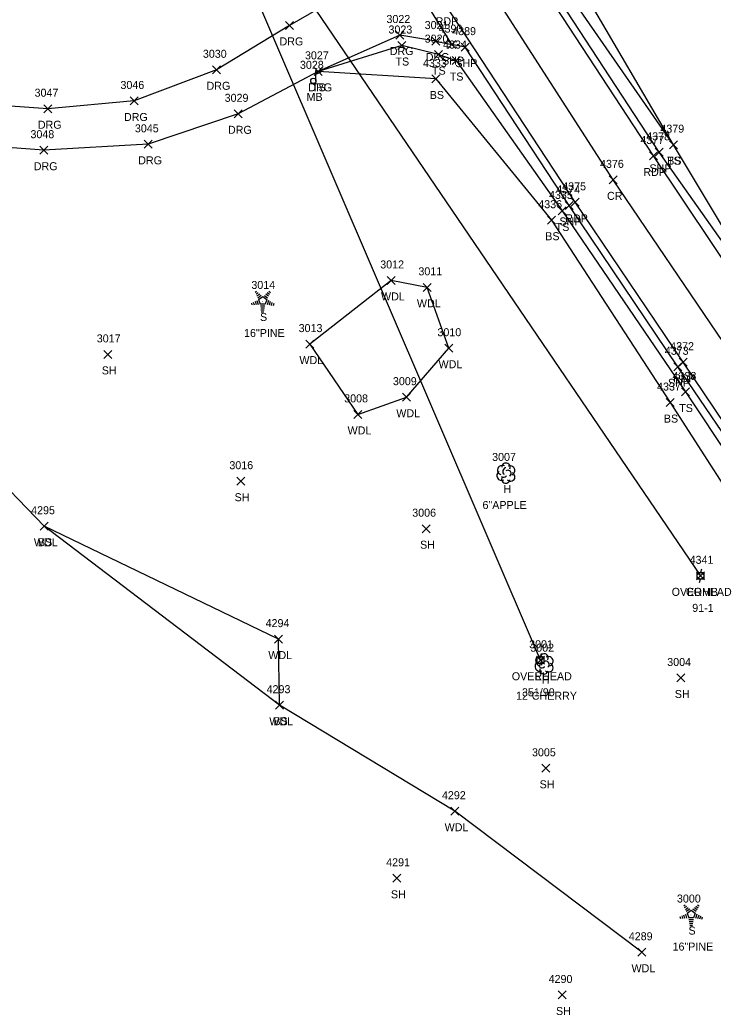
# Model space of a CAD drawing. Extents: x 1601151 to 1602912, y 499508 to 501770.
# Drawn here: x 1601740.3 to 1601913.6, y 499610.5 to 499859.1 of the extents above; entities that cross this region are included whole.
import ezdxf

# ---------------------------------------------------------------- set-up
doc = ezdxf.new("R2010")
doc.units = 0
for name, color, linetype in [('L_A', 7, 'Continuous'), ('L_C', 7, 'Continuous'), ('L_I', 7, 'Continuous'), ('L_TIC', 7, 'Continuous'), ('LAWA', 7, 'Continuous'), ('LELB', 7, 'Continuous'), ('LMB', 7, 'Continuous'), ('LTC', 7, 'Continuous'), ('LTD', 7, 'Continuous'), ('P_A', 7, 'Continuous'), ('P_I', 7, 'Continuous'), ('P_TIC', 7, 'Continuous'), ('PET', 7, 'Continuous'), ('PRC', 7, 'Continuous'), ('PSP', 7, 'Continuous'), ('R_A', 7, 'Continuous'), ('R_I', 7, 'Continuous'), ('R_TIC', 7, 'Continuous'), ('RDG', 7, 'Continuous'), ('U_A', 7, 'Continuous'), ('U_C', 7, 'Continuous'), ('U_I', 7, 'Continuous'), ('U_TIC', 7, 'Continuous'), ('UCO', 7, 'Continuous'), ('UEPT', 7, 'Continuous'), ('UP', 7, 'Continuous')]:
    doc.layers.add(name, color=color, linetype=linetype)

msp = doc.modelspace()

# ---------------------------------------------------------------- linework, layer by layer
at = {"layer": 'L_TIC'}
for points in [[(1601834.81, 499851.71), (1601836.81, 499853.71)], [(1601836.81, 499851.71), (1601834.81, 499853.71)], [(1601843.95, 499849.43), (1601845.95, 499851.43)], [(1601845.95, 499849.43), (1601843.95, 499851.43)], [(1601843.95, 499849.43), (1601845.95, 499851.43)], [(1601845.95, 499849.43), (1601843.95, 499851.43)], [(1601848.38, 499847.96), (1601850.38, 499849.96)], [(1601850.38, 499847.96), (1601848.38, 499849.96)], [(1601813.93, 499845.26), (1601815.93, 499847.26)], [(1601815.93, 499845.26), (1601813.93, 499847.26)], [(1601843.35, 499843.35), (1601845.35, 499845.35)], [(1601845.35, 499843.35), (1601843.35, 499845.35)], [(1601902.71, 499826.94), (1601904.71, 499828.94)], [(1601904.71, 499826.94), (1601902.71, 499828.94)], [(1601902.71, 499826.94), (1601904.71, 499828.94)], [(1601904.71, 499826.94), (1601902.71, 499828.94)], [(1601874.86, 499810.39), (1601876.86, 499812.39)], [(1601876.86, 499810.39), (1601874.86, 499812.39)], [(1601872.23, 499808.07), (1601874.23, 499810.07)], [(1601874.23, 499808.07), (1601872.23, 499810.07)], [(1601832.18, 499793.02), (1601834.18, 499795.02)], [(1601834.18, 499793.02), (1601832.18, 499795.02)], [(1601841.15, 499791.3), (1601843.15, 499793.3)], [(1601843.15, 499791.3), (1601841.15, 499793.3)], [(1601811.79, 499777.12), (1601813.79, 499779.12)], [(1601813.79, 499777.12), (1601811.79, 499779.12)], [(1601846.57, 499776.09), (1601848.57, 499778.09)], [(1601848.57, 499776.09), (1601846.57, 499778.09)], [(1601761.31, 499774.55), (1601763.31, 499776.55)], [(1601763.31, 499774.55), (1601761.31, 499776.55)], [(1601836, 499763.86), (1601838, 499765.86)], [(1601838, 499763.86), (1601836, 499765.86)], [(1601905.75, 499765.16), (1601907.75, 499767.16)], [(1601907.75, 499765.16), (1601905.75, 499767.16)], [(1601901.88, 499762.51), (1601903.88, 499764.51)], [(1601903.88, 499762.51), (1601901.88, 499764.51)], [(1601823.82, 499759.56), (1601825.82, 499761.56)], [(1601825.82, 499759.56), (1601823.82, 499761.56)], [(1601794.52, 499742.87), (1601796.52, 499744.87)], [(1601796.52, 499742.87), (1601794.52, 499744.87)], [(1601745.39, 499731.62), (1601747.39, 499733.62)], [(1601747.39, 499731.62), (1601745.39, 499733.62)], [(1601745.39, 499731.62), (1601747.39, 499733.62)], [(1601747.39, 499731.62), (1601745.39, 499733.62)], [(1601840.89, 499731), (1601842.89, 499733)], [(1601842.89, 499731), (1601840.89, 499733)], [(1601804.01, 499703.42), (1601806.01, 499705.42)], [(1601806.01, 499703.42), (1601804.01, 499705.42)], [(1601904.57, 499693.71), (1601906.57, 499695.71)], [(1601906.57, 499693.71), (1601904.57, 499695.71)], [(1601804.26, 499686.91), (1601806.26, 499688.91)], [(1601806.26, 499686.91), (1601804.26, 499688.91)], [(1601804.26, 499686.91), (1601806.26, 499688.91)], [(1601806.26, 499686.91), (1601804.26, 499688.91)], [(1601870.77, 499671.15), (1601872.77, 499673.15)], [(1601872.77, 499671.15), (1601870.77, 499673.15)], [(1601848.1, 499660.43), (1601850.1, 499662.43)], [(1601850.1, 499660.43), (1601848.1, 499662.43)], [(1601833.59, 499643.67), (1601835.59, 499645.67)], [(1601835.59, 499643.67), (1601833.59, 499645.67)], [(1601894.82, 499625.19), (1601896.82, 499627.19)], [(1601896.82, 499625.19), (1601894.82, 499627.19)], [(1601874.86, 499614.52), (1601876.86, 499616.52)], [(1601876.86, 499614.52), (1601874.86, 499616.52)]]:
    msp.add_lwpolyline(points, dxfattribs=at)
at = {"layer": 'LAWA'}
for points in [[(1601824.82, 499760.56), (1601837, 499764.86), (1601847.57, 499777.09), (1601842.15, 499792.3), (1601833.18, 499794.02), (1601812.79, 499778.12), (1601824.82, 499760.56)], [(1601746.39, 499732.62), (1601731.23, 499748.27)], [(1601895.82, 499626.19), (1601849.1, 499661.43), (1601805.26, 499687.91), (1601805.01, 499704.42), (1601746.39, 499732.62)]]:
    msp.add_lwpolyline(points, dxfattribs=at)
at = {"layer": 'LELB'}
for points in [[(1601931.2, 499782.14), (1601903.71, 499827.94), (1601870.02, 499876.47), (1601851.57, 499910.98), (1601830.01, 499949.1), (1601812.84, 499984.56), (1601799.79, 500022.21), (1601775.51, 500071.18), (1601768.77, 500104.65), (1601752.69, 500132.35), (1601745.59, 500147.03), (1601736.89, 500188.62), (1601718.63, 500236.24), (1601706.47, 500280.22)], [(1601903.71, 499827.94), (1601874.05, 499878.65), (1601857.01, 499914.55), (1601837.68, 499952.04), (1601821.99, 499989.47), (1601806.47, 500025.9), (1601786.77, 500075.31), (1601776.8, 500108.45), (1601758.74, 500135.39), (1601750.45, 500149.06), (1601745.01, 500191.77), (1601725.55, 500237.57)], [(1601844.95, 499850.43), (1601835.81, 499852.71), (1601814.93, 499846.26)], [(1601844.95, 499850.43), (1601849.38, 499848.96), (1601875.86, 499811.39), (1601906.75, 499766.16), (1601929.72, 499731.68), (1601973.55, 499669.29)], [(1601844.35, 499844.35), (1601814.93, 499846.26)], [(1601844.35, 499844.35), (1601873.23, 499809.07), (1601902.88, 499763.51), (1601925.3, 499728.72), (1601969.73, 499666.3)], [(1601805.26, 499687.91), (1601746.39, 499732.62)]]:
    msp.add_lwpolyline(points, dxfattribs=at)
at = {"layer": 'LMB'}
for p, q in [((1601814.33, 499846.49), (1601815.62, 499846.11)), ((1601814.33, 499843.9), (1601814.33, 499846.49)), ((1601814.33, 499845.59), (1601815.61, 499846.1)), ((1601813.68, 499843.89), (1601813.68, 499843.89))]:
    msp.add_line(p, q, dxfattribs=at)
msp.add_circle((1601813.68, 499843.89), 0.656, dxfattribs=at)
at = {"layer": 'LTC'}
for p, q in [((1601799.16, 499791.11), (1601799.51, 499791.36)), ((1601799.37, 499790.64), (1601799.89, 499791.02)), ((1601799.57, 499790.17), (1601800.28, 499790.69)), ((1601799.78, 499789.71), (1601800.66, 499790.35)), ((1601800.01, 499789.25), (1601801.02, 499789.99)), ((1601801.02, 499789.99), (1601802.02, 499789.26)), ((1601801.44, 499790.3), (1601802.25, 499789.71)), ((1601801.81, 499790.65), (1601802.49, 499790.16)), ((1601802.18, 499791), (1601802.73, 499790.6)), ((1601802.55, 499791.35), (1601802.97, 499791.04)), ((1601798.19, 499788.38), (1601798.34, 499787.92)), ((1601798.64, 499788.6), (1601798.86, 499787.95)), ((1601799.1, 499788.82), (1601799.37, 499787.98)), ((1601799.55, 499789.03), (1601799.89, 499788.02)), ((1601800.01, 499789.25), (1601800.4, 499788.06)), ((1601801.63, 499788.06), (1601800.4, 499788.06)), ((1601801.59, 499787.56), (1601800.44, 499787.56)), ((1601802.02, 499789.26), (1601801.63, 499788.06)), ((1601802.46, 499788.99), (1601802.12, 499787.95)), ((1601802.9, 499788.74), (1601802.61, 499787.86)), ((1601803.34, 499788.49), (1601803.11, 499787.76)), ((1601803.79, 499788.24), (1601803.6, 499787.67)), ((1601801.5, 499787.06), (1601800.52, 499787.06)), ((1601801.42, 499786.56), (1601800.59, 499786.56)), ((1601801.34, 499786.06), (1601800.66, 499786.06)), ((1601906.29, 499637.82), (1601906.65, 499638.07)), ((1601909.69, 499638.06), (1601910.11, 499637.75)), ((1601906.24, 499635.53), (1601906.51, 499634.69)), ((1601906.5, 499637.35), (1601907.03, 499637.74)), ((1601906.69, 499635.75), (1601907.02, 499634.73)), ((1601906.71, 499636.89), (1601907.42, 499637.4)), ((1601906.92, 499636.42), (1601907.8, 499637.06)), ((1601907.15, 499635.96), (1601908.16, 499636.7)), ((1601907.15, 499635.96), (1601907.53, 499634.77)), ((1601908.16, 499636.7), (1601909.16, 499635.97)), ((1601908.58, 499637.01), (1601909.39, 499636.42)), ((1601909.16, 499635.97), (1601908.76, 499634.77)), ((1601908.95, 499637.36), (1601909.63, 499636.87)), ((1601909.59, 499635.7), (1601909.25, 499634.66)), ((1601909.32, 499637.71), (1601909.87, 499637.31)), ((1601910.04, 499635.45), (1601909.75, 499634.57)), ((1601905.33, 499635.1), (1601905.48, 499634.63)), ((1601905.78, 499635.31), (1601905.99, 499634.66)), ((1601908.76, 499634.77), (1601907.53, 499634.77)), ((1601908.73, 499634.27), (1601907.58, 499634.27)), ((1601908.64, 499633.77), (1601907.65, 499633.77)), ((1601908.56, 499633.27), (1601907.73, 499633.27)), ((1601910.48, 499635.2), (1601910.24, 499634.47)), ((1601910.93, 499634.95), (1601910.74, 499634.38)), ((1601908.47, 499632.77), (1601907.8, 499632.77))]:
    msp.add_line(p, q, dxfattribs=at)
at = {"layer": 'LTD'}
for p, q in [((1601861.8, 499745.93), (1601861.8, 499745.93)), ((1601861.8, 499745.93), (1601861.8, 499745.93)), ((1601871.35, 499698.28), (1601871.35, 499698.28)), ((1601871.35, 499698.28), (1601871.35, 499698.28))]:
    msp.add_line(p, q, dxfattribs=at)
for centre in [(1601861.84, 499747.37), (1601871.39, 499699.72)]:
    msp.add_arc(centre, 1.05, 335.5272, 180.9563, dxfattribs=at)
for centre, major_axis, ratio, start_param, end_param in [((1601861, 499746.6), (1.21, -0.51), 0.895232, 1.570796, 4.712389), ((1601862.84, 499746.52), (-1.14, -0.48), 0.949671, 1.570796, 4.712389), ((1601860.71, 499745.23), (0.58, -1.04), 0.959034, 3.141593, 6.283185), ((1601861.34, 499745.18), (-0.625, -0.083), 0.423636, 0, 3.141593), ((1601861.59, 499746.39), (-0.208, -0.792), 0.645439, 3.141593, 6.283185), ((1601862.3, 499745.77), (-0.5, 0.667), 0.989748, 3.141593, 6.283185), ((1601862.8, 499745.1), (-1.09, 0.79), 0.841452, 1.570796, 4.712389), ((1601861.8, 499744.43), (0.26, 1.06), 0.942809, 1.570796, 4.712389), ((1601870.55, 499698.95), (1.21, -0.51), 0.895232, 1.570796, 4.712389), ((1601872.39, 499698.86), (-1.14, -0.48), 0.949671, 1.570796, 4.712389), ((1601870.26, 499697.57), (0.58, -1.04), 0.959034, 3.141593, 6.283185), ((1601870.89, 499697.53), (-0.625, -0.083), 0.423636, 0, 3.141593), ((1601871.14, 499698.74), (-0.208, -0.792), 0.645439, 3.141593, 6.283185), ((1601871.85, 499698.11), (-0.5, 0.667), 0.989748, 3.141593, 6.283185), ((1601872.35, 499697.45), (-1.09, 0.79), 0.841452, 1.570796, 4.712389), ((1601871.35, 499696.78), (0.26, 1.06), 0.942809, 1.570796, 4.712389)]:
    msp.add_ellipse(centre, major_axis=major_axis, ratio=ratio, start_param=start_param, end_param=end_param, dxfattribs=at)
at = {"layer": 'P_TIC'}
for points in [[(1601847.35, 499851.94), (1601849.35, 499853.94)], [(1601849.35, 499851.94), (1601847.35, 499853.94)], [(1601850.66, 499851.31), (1601852.66, 499853.31)], [(1601852.66, 499851.31), (1601850.66, 499853.31)], [(1601899.18, 499825.03), (1601901.18, 499827.03)], [(1601901.18, 499825.03), (1601899.18, 499827.03)], [(1601897.7, 499824.12), (1601899.7, 499826.12)], [(1601899.7, 499824.12), (1601897.7, 499826.12)], [(1601887.68, 499818.15), (1601889.68, 499820.15)], [(1601889.68, 499818.15), (1601887.68, 499820.15)], [(1601878.17, 499812.54), (1601880.17, 499814.54)], [(1601880.17, 499812.54), (1601878.17, 499814.54)], [(1601876.68, 499811.76), (1601878.68, 499813.76)], [(1601878.68, 499811.76), (1601876.68, 499813.76)], [(1601903.81, 499771.45), (1601905.81, 499773.45)], [(1601905.81, 499771.45), (1601903.81, 499773.45)], [(1601905.16, 499772.6), (1601907.16, 499774.6)], [(1601907.16, 499772.6), (1601905.16, 499774.6)]]:
    msp.add_lwpolyline(points, dxfattribs=at)
at = {"layer": 'PET'}
for points in [[(1601995.67, 499683.24), (1601967.44, 499723.89), (1601951.2, 499747.81), (1601928.38, 499780.82), (1601898.7, 499825.12), (1601866.23, 499874.79), (1601846.19, 499907.84), (1601823.76, 499946.63), (1601805.55, 499981.9), (1601788.87, 500017.29), (1601766.92, 500067.61), (1601755.39, 500098.81), (1601743.92, 500129.72), (1601726.45, 500185.71), (1601711.93, 500234.21), (1601699.42, 500278.31), (1601688.33, 500319.61), (1601682.56, 500342.8), (1601675.53, 500367.54), (1601665.76, 500404.47), (1601656.17, 500441.2), (1601643.95, 500489.36), (1601630.25, 500541.68)], [(1601976.03, 499671.31), (1601949.07, 499710.22), (1601932.5, 499734.59), (1601906.16, 499773.6), (1601879.17, 499813.54), (1601846.78, 499862.77), (1601825.9, 499896.89), (1601802.83, 499936.77), (1601785.08, 499971.15), (1601767.41, 500007.57), (1601745.41, 500058.72), (1601733.84, 500089.25), (1601721.8, 500122.71), (1601703.99, 500178.99), (1601689.71, 500228.27), (1601677.58, 500272.25), (1601666.12, 500315.05), (1601653.43, 500363.86), (1601644.59, 500397.8), (1601635.03, 500435.31), (1601622.92, 500483.99), (1601609.64, 500536.46)]]:
    msp.add_lwpolyline(points, dxfattribs=at)
at = {"layer": 'PRC'}
msp.add_lwpolyline([(1601985.39, 499677.47), (1601958.56, 499716.67), (1601942.32, 499739.6), (1601916.26, 499778.51), (1601888.68, 499819.15), (1601856.54, 499869.05), (1601836.01, 499902.11), (1601813.37, 499942.52), (1601794.98, 499977.03), (1601778.27, 500012.72), (1601755.57, 500062.85), (1601744.49, 500093.78), (1601732.77, 500126.07), (1601715.37, 500182.36), (1601700.57, 500231.28), (1601688.37, 500275.57), (1601676.78, 500317.03), (1601664.23, 500365.85), (1601655.24, 500401.01), (1601645.63, 500438.14), (1601632.99, 500486.74), (1601619.53, 500538.88)], dxfattribs=at)
at = {"layer": 'PSP'}
for points in [[(1601997, 499684.27), (1601969.14, 499725.42), (1601931.2, 499782.14), (1601900.18, 499826.03), (1601867.9, 499875.39), (1601847.37, 499908.8), (1601829.13, 499940.29), (1601829, 499944.33), (1601827.07, 499947.93), (1601808.69, 499983.01), (1601791.36, 500018.61), (1601769.33, 500068.57), (1601758.08, 500099.65), (1601747.15, 500130.33), (1601730.42, 500186.97), (1601714.57, 500235.16), (1601709.05, 500248.69), (1601701, 500279.76), (1601693.52, 500306.69)], [(1601974.74, 499670.12), (1601948.09, 499709.66), (1601931.04, 499733.86), (1601904.81, 499772.45), (1601877.68, 499812.76), (1601851.66, 499852.31), (1601848.35, 499852.94), (1601832.41, 499878.84), (1601831.77, 499883.88), (1601824.29, 499896.03), (1601801.22, 499936.03), (1601783.34, 499970.29), (1601765.73, 500006.71), (1601743.28, 500058.03), (1601731.38, 500088.89), (1601719.94, 500122.25), (1601702, 500178.56), (1601687.75, 500227.8), (1601675.97, 500271.58)], [(1601844.29, 499853.82), (1601848.35, 499852.94)]]:
    msp.add_lwpolyline(points, dxfattribs=at)
at = {"layer": 'R_TIC'}
for points in [[(1601806.74, 499856.74), (1601808.74, 499858.74)], [(1601808.74, 499856.74), (1601806.74, 499858.74)], [(1601834.3, 499854.33), (1601836.3, 499856.33)], [(1601836.3, 499854.33), (1601834.3, 499856.33)], [(1601843.29, 499852.82), (1601845.29, 499854.82)], [(1601845.29, 499852.82), (1601843.29, 499854.82)], [(1601788.49, 499845.65), (1601790.49, 499847.65)], [(1601790.49, 499845.65), (1601788.49, 499847.65)], [(1601813.93, 499845.26), (1601815.93, 499847.26)], [(1601815.93, 499845.26), (1601813.93, 499847.26)], [(1601767.85, 499837.86), (1601769.85, 499839.86)], [(1601769.85, 499837.86), (1601767.85, 499839.86)], [(1601746.32, 499835.92), (1601748.32, 499837.92)], [(1601748.32, 499835.92), (1601746.32, 499837.92)], [(1601793.85, 499834.65), (1601795.85, 499836.65)], [(1601795.85, 499834.65), (1601793.85, 499836.65)], [(1601745.3, 499825.56), (1601747.3, 499827.56)], [(1601747.3, 499825.56), (1601745.3, 499827.56)], [(1601771.41, 499827.03), (1601773.41, 499829.03)], [(1601773.41, 499827.03), (1601771.41, 499829.03)]]:
    msp.add_lwpolyline(points, dxfattribs=at)
at = {"layer": 'RDG'}
for points in [[(1601830.38, 499875.22), (1601826.81, 499868.79), (1601807.74, 499857.74), (1601789.49, 499846.65), (1601768.85, 499838.86), (1601747.32, 499836.92), (1601727.43, 499838.27), (1601705.37, 499845.09), (1601686.43, 499853.19), (1601664.54, 499867.85), (1601655.98, 499874.72), (1601624.93, 499904.1), (1601578.24, 499947.21)], [(1601844.29, 499853.82), (1601835.3, 499855.33), (1601814.93, 499846.26), (1601794.85, 499835.65), (1601772.41, 499828.03), (1601746.3, 499826.56), (1601727.05, 499827.97), (1601701.16, 499835.43), (1601680.54, 499845.31), (1601658.79, 499860.37), (1601648.71, 499868.89), (1601617.96, 499897.7), (1601572.58, 499941.2)]]:
    msp.add_lwpolyline(points, dxfattribs=at)
at = {"layer": 'U_TIC'}
for points in [[(1601909.46, 499719.23), (1601911.46, 499721.23)], [(1601911.46, 499719.23), (1601909.46, 499721.23)], [(1601869.49, 499698.14), (1601871.49, 499700.14)], [(1601871.49, 499698.14), (1601869.49, 499700.14)]]:
    msp.add_lwpolyline(points, dxfattribs=at)
at = {"layer": 'UCO'}
for points in [[(1601870.49, 499699.14), (1601777.6, 499915.52), (1601705.51, 500127.03), (1601650.89, 500325.1)], [(1601777.6, 499915.52), (1601910.46, 499720.23)]]:
    msp.add_lwpolyline(points, dxfattribs=at)
at = {"layer": 'UEPT'}
for p, q in [((1601870.66, 499700.81), (1601870.49, 499699.98)), ((1601869.66, 499698.31), (1601869.66, 499699.98)), ((1601869.66, 499699.98), (1601871.32, 499699.98)), ((1601871.32, 499698.31), (1601869.66, 499698.31)), ((1601870.24, 499697.48), (1601870.49, 499698.31)), ((1601870.49, 499699.14), (1601870.49, 499699.14)), ((1601871.32, 499699.98), (1601871.32, 499698.31))]:
    msp.add_line(p, q, dxfattribs=at)
at = {"layer": 'UP'}
for p, q in [((1601909.62, 499719.4), (1601909.62, 499721.06)), ((1601909.62, 499721.06), (1601911.29, 499721.06)), ((1601910.71, 499721.9), (1601910.46, 499721.06)), ((1601910.46, 499720.23), (1601910.46, 499720.23)), ((1601911.29, 499721.06), (1601911.29, 499719.4)), ((1601911.29, 499719.4), (1601909.62, 499719.4)), ((1601910.21, 499718.56), (1601910.46, 499719.4))]:
    msp.add_line(p, q, dxfattribs=at)
msp.add_circle((1601910.46, 499720.23), 0.833, dxfattribs=at)

# ---------------------------------------------------------------- texts
at = {"layer": 'L_A'}
for s, p in [('TS', (1601834.22, 499847.71)), ('TS', (1601843.36, 499845.43)), ('TS', (1601843.36, 499845.43)), ('TS', (1601847.79, 499843.96)), ('TS', (1601813.34, 499841.26)), ('MB', (1601811.98, 499838.89)), ('BS', (1601842.79, 499839.35)), ('TS', (1601902.12, 499822.94)), ('BS', (1601902.15, 499822.94)), ('TS', (1601874.27, 499806.39)), ('BS', (1601871.67, 499804.07)), ('WDL', (1601830.6, 499789.02)), ('WDL', (1601839.57, 499787.3)), ('S', (1601800.35, 499783.9)), ('WDL', (1601810.2, 499773.12)), ('SH', (1601760.8, 499770.55)), ('WDL', (1601844.99, 499772.09)), ('TS', (1601905.16, 499761.16)), ('WDL', (1601834.42, 499759.86)), ('BS', (1601901.32, 499758.51)), ('WDL', (1601822.24, 499755.56)), ('H', (1601861.23, 499740.93)), ('SH', (1601794, 499738.87)), ('WDL', (1601743.81, 499727.62)), ('BS', (1601744.83, 499727.62)), ('SH', (1601840.37, 499727)), ('WDL', (1601802.43, 499699.42)), ('H', (1601870.78, 499693.28)), ('SH', (1601904.06, 499689.71)), ('WDL', (1601802.67, 499682.91)), ('BS', (1601803.7, 499682.91)), ('SH', (1601870.26, 499667.15)), ('WDL', (1601846.51, 499656.43)), ('SH', (1601833.08, 499639.67)), ('S', (1601907.48, 499630.61)), ('WDL', (1601893.23, 499621.19)), ('SH', (1601874.35, 499610.52))]:
    msp.add_text(s, height=2, dxfattribs=at).set_placement(p)
at = {"layer": 'L_C'}
for s, p in [('16"PINE', (1601796.36, 499779.9)), ('6"APPLE', (1601855.98, 499736.93)), ('12"CHERRY', (1601864.37, 499689.28)), ('16"PINE', (1601903.5, 499626.61))]:
    msp.add_text(s, height=2, dxfattribs=at).set_placement(p)
at = {"layer": 'L_I'}
for s, p in [('3023', (1601832.47, 499855.71)), ('3020', (1601841.52, 499853.43)), ('3020', (1601841.52, 499853.43)), ('4334', (1601846.12, 499851.96)), ('3027', (1601811.59, 499849.26)), ('4333', (1601841.09, 499847.35)), ('3028', (1601810.34, 499846.89)), ('4379', (1601900.45, 499830.94)), ('4379', (1601900.45, 499830.94)), ('4335', (1601872.6, 499814.39)), ('4336', (1601869.92, 499812.07)), ('3012', (1601830.41, 499797.02)), ('3011', (1601839.95, 499795.3)), ('3014', (1601798.19, 499791.9)), ('3013', (1601810.01, 499781.12)), ('3010', (1601844.71, 499780.09)), ('3017', (1601759.54, 499778.55)), ('3009', (1601833.58, 499767.86)), ('4338', (1601903.49, 499769.16)), ('4337', (1601899.62, 499766.51)), ('3008', (1601821.4, 499763.56)), ('3007', (1601858.38, 499748.93)), ('3016', (1601792.69, 499746.87)), ('4295', (1601743.13, 499735.62)), ('4295', (1601743.13, 499735.62)), ('3006', (1601838.41, 499735)), ('4294', (1601801.75, 499707.42)), ('3002', (1601867.93, 499701.28)), ('3004', (1601902.16, 499697.71)), ('4293', (1601802, 499690.91)), ('4293', (1601802, 499690.91)), ('3005', (1601868.35, 499675.15)), ('4292', (1601845.84, 499664.43)), ('4291', (1601831.9, 499647.67)), ('3000', (1601904.59, 499638.61)), ('4289', (1601892.55, 499629.19)), ('4290', (1601872.51, 499618.52))]:
    msp.add_text(s, height=2, dxfattribs=at).set_placement(p)
at = {"layer": 'LTC'}
for p in [(1601800.9, 499789), (1601908.04, 499635.71)]:
    msp.add_text('.', height=1.04, rotation=270, dxfattribs=at).set_placement(p)
at = {"layer": 'P_A'}
for s, p in [('RDP', (1601844.26, 499857.77)), ('SHP', (1601845.88, 499847.94)), ('SHP', (1601849.2, 499847.31)), ('RDP', (1601896.18, 499820.12)), ('SHP', (1601897.72, 499821.03)), ('CR', (1601887.11, 499814.15)), ('SHP', (1601875.21, 499807.76)), ('RDP', (1601876.66, 499808.54)), ('RDP', (1601903.64, 499768.6)), ('SHP', (1601902.35, 499767.45))]:
    msp.add_text(s, height=2, dxfattribs=at).set_placement(p)
at = {"layer": 'P_I'}
for s, p in [('4390', (1601845, 499855.94)), ('4389', (1601848.4, 499855.31)), ('4377', (1601895.44, 499828.12)), ('4378', (1601896.92, 499829.03)), ('4376', (1601885.36, 499822.15)), ('4374', (1601874.42, 499815.76)), ('4375', (1601875.91, 499816.54)), ('4373', (1601901.55, 499775.45)), ('4372', (1601902.9, 499776.6))]:
    msp.add_text(s, height=2, dxfattribs=at).set_placement(p)
at = {"layer": 'R_A'}
for p in [(1601805.23, 499852.74), (1601832.79, 499850.33), (1601841.78, 499848.82), (1601786.98, 499841.65), (1601812.42, 499841.26), (1601766.34, 499833.86), (1601744.81, 499831.92), (1601792.34, 499830.65), (1601769.9, 499823.03), (1601743.79, 499821.56)]:
    msp.add_text('DRG', height=2, dxfattribs=at).set_placement(p)
at = {"layer": 'R_I'}
for s, p in [('3022', (1601831.96, 499858.33)), ('3021', (1601841.52, 499856.82)), ('3030', (1601786.07, 499849.65)), ('3027', (1601811.59, 499849.26)), ('3047', (1601743.99, 499839.92)), ('3046', (1601765.46, 499841.86)), ('3029', (1601791.51, 499838.65)), ('3045', (1601769.07, 499831.03)), ('3048', (1601742.96, 499829.56))]:
    msp.add_text(s, height=2, dxfattribs=at).set_placement(p)
at = {"layer": 'U_A'}
for s, p in [('OVERHEAD', (1601903.27, 499715.23)), ('COMB', (1601906.84, 499715.23)), ('OVERHEAD', (1601863.3, 499694.14)), ('EL', (1601869.02, 499694.14))]:
    msp.add_text(s, height=2, dxfattribs=at).set_placement(p)
at = {"layer": 'U_C'}
for s, p in [('91-1', (1601908.41, 499711.23)), ('351/90', (1601865.84, 499690.14))]:
    msp.add_text(s, height=2, dxfattribs=at).set_placement(p)
at = {"layer": 'U_I'}
for s, p in [('4341', (1601907.76, 499723.23)), ('4341', (1601907.76, 499723.23)), ('3001', (1601867.64, 499702.14)), ('3001', (1601867.64, 499702.14))]:
    msp.add_text(s, height=2, dxfattribs=at).set_placement(p)

doc.saveas('drawing.dxf')
